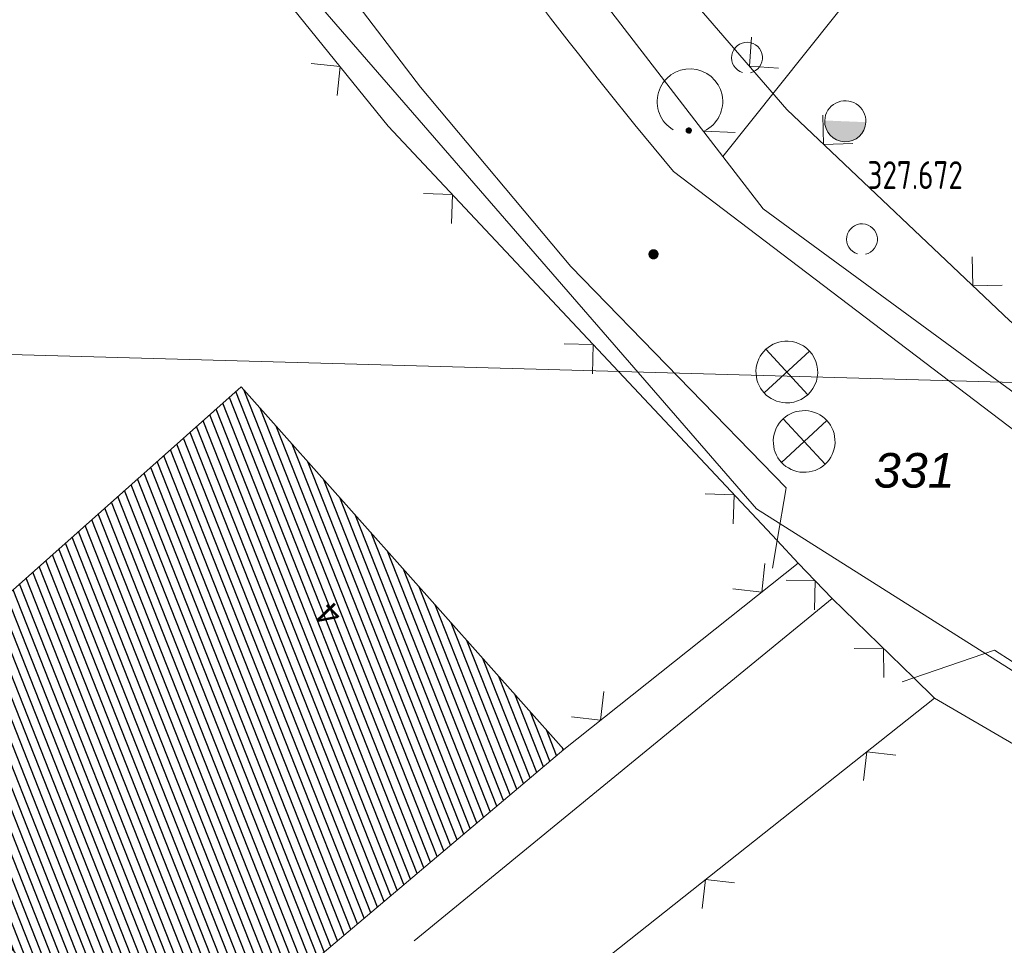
# Model space of a CAD drawing. Header units: metres. Extents: x 345144 to 348639, y 5629211 to 5635235.
# Tile 762 of 1056: x 346642 to 346666, y 5630708 to 5630731. Entities that reach past the tile are written whole.
import ezdxf
from ezdxf.enums import TextEntityAlignment as Align

# ---------------------------------------------------------------- set-up
doc = ezdxf.new("R2010")
doc.units = ezdxf.units.M
doc.header["$MEASUREMENT"] = 0
for name, color, linetype in [('028 Geländeform', 7, 'Continuous'), ('065-066 Ver_Entsorgung', 7, 'Continuous'), ('065-066 Ver_Entsorgung Ausg.', 7, 'Continuous'), ('081-083 Topographie', 7, 'Continuous'), ('AX Flurstück', 7, 'Continuous'), ('AX Gebäude', 7, 'Continuous'), ('Blatt', 7, 'Continuous'), ('Definitionslinie', 7, 'Continuous'), ('Präsentationsobjekt -Text (punktförmig)', 7, 'Continuous')]:
    doc.layers.add(name, color=color, linetype=linetype)
doc.styles.add('ARIAL', font='arial.ttf', dxfattribs={"height": 1})
doc.styles.add('ARIALIT', font='ariali.ttf', dxfattribs={"height": 1})
doc.styles.add('DIN-6776-IT', font='txt', dxfattribs={"height": 1})

# ---------------------------------------------------------------- blocks, each defined once
blk = doc.blocks.new('alk_3452_nrw')
at = {"true_color": 0x00b2b2}
h = blk.add_hatch(color=134, dxfattribs=at)
edge = h.paths.add_edge_path(flags=0)
edge.add_line((-1, 0), (1, 0))
edge.add_arc((0, 0), 1, 180, 360, ccw=False)
at = {"color": 134, "lineweight": 5, "true_color": 0x00b2b2}
for start, end in [(0, 180), (180, 0)]:
    blk.add_arc((0, 0), 1, start, end, dxfattribs=at)
blk = doc.blocks.new('alk_3504_nrw')
at = {"color": 134, "lineweight": 5, "true_color": 0x00b2b2, "flags": 128}
for points in [[(-0.729333, -0.684), (-0.707333, -0.707333), (0.707333, 0.707333)], [(-0.707333, 0.707333), (0.707333, -0.707333)]]:
    blk.add_lwpolyline(points, dxfattribs=at)
at = {"color": 134, "lineweight": 5, "true_color": 0x00b2b2}
for start, end in [(90, -90), (-90, 90)]:
    blk.add_arc((0, 0), 1, start, end, dxfattribs=at)
blk = doc.blocks.new('alk_043x_nrw')
h = blk.add_hatch(color=7)
edge = h.paths.add_edge_path(flags=0)
edge.add_arc((0, 0), 1, 180, 360, ccw=False)
edge.add_arc((0, 0), 1, 0, 180, ccw=False)
blk = doc.blocks.new('alk_7100_nrwx2')
at = {"true_color": 0x2e2e2e}
h = blk.add_hatch(color=250, dxfattribs=at)
edge = h.paths.add_edge_path(flags=0)
edge.add_arc((0.024073, -0.597267), 0.057254, 180, 360, ccw=False)
edge.add_arc((0.024073, -0.597267), 0.057255, 0, 180, ccw=False)
at = {"color": 250, "lineweight": 5, "true_color": 0x2e2e2e, "flags": 128}
blk.add_lwpolyline([(0.349382, -0.597267), (1, -0.597267)], dxfattribs=at)
at = {"color": 250, "lineweight": 5, "true_color": 0x2e2e2e}
for centre, radius, start, end in [((0.024073, 0.012362), 0.690995, -61.9148169, -118.0851831), ((0.024073, -0.597267), 0.057255, 0, 180), ((0.024073, -0.597267), 0.057254, 180, 0)]:
    blk.add_arc(centre, radius, start, end, dxfattribs=at)

msp = doc.modelspace()

# ---------------------------------------------------------------- hatches: boundary and pattern name
at = {"layer": 'AX Gebäude', "true_color": 0x4f4f4f}
h = msp.add_hatch(dxfattribs=at)
h.set_pattern_fill('_USER', color=251, scale=0.2, angle=111.5294118, style=0, pattern_type=0)
h.set_pattern_definition([(111.5294117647, (0, 0), (-0.186045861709, -0.07339575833), [])])
h.paths.add_polyline_path([(346637.863, 5630712.93), (346647.757, 5630721.732), (346655.593, 5630712.924), (346645.481, 5630704.367)], flags=0)

# ---------------------------------------------------------------- linework, layer by layer
at = {"layer": '081-083 Topographie', "color": 7, "linetype": 'Continuous', "lineweight": 5, "flags": 128}
for points in [[(346668.08, 5630722.009), (346666.423, 5630723.335), (346666.423, 5630723.335), (346661.006, 5630728.475), (346661.006, 5630728.475), (346655.922, 5630734.358), (346655.922, 5630734.358), (346647.374, 5630745.914), (346647.374, 5630745.914), (346647.369, 5630745.922), (346647.369, 5630745.922), (346645.196, 5630748.859), (346645.196, 5630748.859), (346646.844, 5630750.06), (346646.844, 5630750.06), (346648.544, 5630752.409), (346648.544, 5630752.409), (346649.345, 5630755.059)], [(346639.563, 5630742.635), (346643.203, 5630738.128), (346643.203, 5630738.128), (346644.98, 5630735.928), (346644.98, 5630735.928), (346651.33, 5630728.068), (346651.33, 5630728.068), (346660.775, 5630717.997), (346660.775, 5630717.997), (346661.288, 5630717.45)], [(346655.593, 5630712.924), (346661.288, 5630717.45)], [(346661.288, 5630717.45), (346662.108, 5630716.593), (346662.108, 5630716.593), (346664.092, 5630714.664), (346664.092, 5630714.664), (346664.598, 5630714.172)], [(346651.958, 5630708.274), (346662.108, 5630716.593)], [(346656.421, 5630701.842), (346653.471, 5630705.349), (346653.471, 5630705.349), (346664.598, 5630714.172)], [(346664.598, 5630714.172), (346669.461, 5630711.332), (346669.461, 5630711.332), (346676.222, 5630707.313), (346676.222, 5630707.313), (346678.581, 5630705.395)]]:
    msp.add_lwpolyline(points, dxfattribs=at)
at = {"layer": 'AX Flurstück', "color": 8, "linetype": 'Continuous', "lineweight": 13, "true_color": 0x808080, "flags": 128}
for points in [[(346648.75, 5630784.502), (346667.256, 5630749.021), (346672.994, 5630744.306), (346659.454, 5630727.331), (346646.797, 5630743.775), (346642.848, 5630751.182), (346644.815, 5630753.024), (346644.301, 5630758.343), (346642.75, 5630765.958), (346646.791, 5630778.975), (346648.75, 5630784.502)], [(346645.491, 5630780.546), (346640.608, 5630766.542), (346642.276, 5630758.306), (346642.616, 5630754.067), (346642.848, 5630751.182), (346646.797, 5630743.775), (346659.454, 5630727.331), (346660.436, 5630726.058)], [(346660.436, 5630726.058), (346680.066, 5630711.661), (346685.898, 5630708.837), (346694.249, 5630700.49), (346697.277, 5630691.714), (346697.773, 5630683.488), (346697.992, 5630668.144), (346692.507, 5630668.842), (346692.728, 5630684.2), (346691.532, 5630690.402), (346688.49, 5630698.328), (346682.41, 5630704.797), (346679.337, 5630706.709), (346660.269, 5630718.766), (346639.25, 5630743.002), (346638.331, 5630746.388), (346633.919, 5630762.656), (346636.017, 5630776.827)], [(346628.992, 5630736.834), (346638.331, 5630746.388), (346639.25, 5630743.002), (346660.269, 5630718.766), (346679.337, 5630706.709), (346677.999, 5630704.25), (346674.347, 5630701.93), (346670.11, 5630701.885), (346663.689, 5630703.414), (346658.459, 5630702.752), (346647.688, 5630698.16), (346639.274, 5630691.442), (346636.212, 5630691.033), (346631.479, 5630696.423), (346628.233, 5630700.661), (346617.557, 5630709.658), (346607.933, 5630717.356), (346608.249, 5630718.536), (346610.488, 5630720.926), (346616.211, 5630725.983), (346617.997, 5630730.049), (346622.666, 5630730.881), (346623.728, 5630734.492), (346628.992, 5630736.834)], [(346681.265, 5630712.687), (346680.066, 5630711.661), (346660.436, 5630726.058), (346659.454, 5630727.331), (346672.994, 5630744.306), (346680.798, 5630737.887), (346686.225, 5630736.833), (346691.13, 5630732.726), (346697.861, 5630726.742), (346681.265, 5630712.687)]]:
    msp.add_lwpolyline(points, dxfattribs=at)
at = {"layer": 'AX Gebäude', "color": 7, "linetype": 'Continuous', "lineweight": 5, "flags": 128}
msp.add_lwpolyline([(346637.863, 5630712.93), (346647.757, 5630721.732), (346655.593, 5630712.924), (346645.481, 5630704.367), (346637.863, 5630712.93)], dxfattribs=at)
at = {"layer": 'Blatt', "color": 205, "linetype": 'Continuous', "lineweight": 5, "true_color": 0x873099, "flags": 128}
for points in [[(346368.159, 5630730.238), (346375.196, 5630980.116), (346874.95, 5630966.044), (346867.913, 5630716.165), (346368.159, 5630730.238)], [(346372.763, 5630598.288), (346364.639, 5630605.274), (346368.159, 5630730.238), (346867.913, 5630716.165), (346860.876, 5630466.287), (346477.796, 5630477.074), (346482.058, 5630492.227), (346438.987, 5630518.362), (346453.376, 5630569.537), (346432.634, 5630577.244), (346397.53, 5630586.989), (346372.763, 5630598.288)]]:
    msp.add_lwpolyline(points, dxfattribs=at)
at = {"layer": 'Definitionslinie', "color": 7, "linetype": 'Continuous', "lineweight": 5, "flags": 128}
for points in [[(346639.563, 5630742.635), (346643.203, 5630738.128), (346643.203, 5630738.128), (346644.98, 5630735.928), (346644.98, 5630735.928), (346651.33, 5630728.068)], [(346655.922, 5630734.358), (346661.006, 5630728.475)], [(346660.15, 5630730.23), (346660.099, 5630729.525), (346660.804, 5630729.474)], [(346660.15, 5630730.23), (346660.099, 5630729.525), (346660.804, 5630729.474)], [(346650.085, 5630728.814), (346650.159, 5630729.517), (346649.456, 5630729.592)], [(346650.085, 5630728.814), (346650.159, 5630729.517), (346649.456, 5630729.592)], [(346661.006, 5630728.475), (346666.423, 5630723.335)], [(346661.882, 5630728.333), (346661.901, 5630727.626), (346662.608, 5630727.644)], [(346661.882, 5630728.333), (346661.901, 5630727.626), (346662.608, 5630727.644)], [(346651.33, 5630728.068), (346660.775, 5630717.997), (346660.775, 5630717.997), (346661.288, 5630717.45)], [(346652.866, 5630725.699), (346652.889, 5630726.406), (346652.182, 5630726.429)], [(346652.866, 5630725.699), (346652.889, 5630726.406), (346652.182, 5630726.429)], [(346665.509, 5630724.891), (346665.528, 5630724.184), (346666.235, 5630724.203)], [(346665.509, 5630724.891), (346665.528, 5630724.184), (346666.235, 5630724.203)], [(346656.286, 5630722.052), (346656.309, 5630722.759), (346655.602, 5630722.782)], [(346656.286, 5630722.052), (346656.309, 5630722.759), (346655.602, 5630722.782)], [(346659.707, 5630718.405), (346659.729, 5630719.112), (346659.023, 5630719.135)], [(346659.707, 5630718.405), (346659.729, 5630719.112), (346659.023, 5630719.135)], [(346655.593, 5630712.924), (346661.288, 5630717.45)], [(346659.695, 5630716.823), (346660.398, 5630716.742), (346660.478, 5630717.445)], [(346659.695, 5630716.823), (346660.398, 5630716.742), (346660.478, 5630717.445)], [(346661.288, 5630717.45), (346662.108, 5630716.593)], [(346661.682, 5630716.315), (346661.698, 5630717.022), (346660.991, 5630717.037)], [(346661.682, 5630716.315), (346661.698, 5630717.022), (346660.991, 5630717.037)], [(346651.958, 5630708.274), (346662.108, 5630716.593)], [(346662.108, 5630716.593), (346664.092, 5630714.664), (346664.092, 5630714.664), (346664.598, 5630714.172)], [(346663.363, 5630714.675), (346663.353, 5630715.383), (346662.646, 5630715.373)], [(346663.363, 5630714.675), (346663.353, 5630715.383), (346662.646, 5630715.373)], [(346655.781, 5630713.712), (346656.483, 5630713.632), (346656.564, 5630714.334)], [(346655.781, 5630713.712), (346656.483, 5630713.632), (346656.564, 5630714.334)], [(346653.471, 5630705.349), (346664.598, 5630714.172)], [(346664.598, 5630714.172), (346669.461, 5630711.332)], [(346663.655, 5630712.786), (346662.952, 5630712.867), (346662.871, 5630712.165)], [(346663.655, 5630712.786), (346662.952, 5630712.867), (346662.871, 5630712.165)], [(346659.737, 5630709.679), (346659.035, 5630709.761), (346658.953, 5630709.058)], [(346659.737, 5630709.679), (346659.035, 5630709.761), (346658.953, 5630709.058)]]:
    msp.add_lwpolyline(points, dxfattribs=at)
at = {"layer": 'Definitionslinie', "color": 219, "linetype": 'Continuous', "lineweight": 5, "true_color": 0x5c3d57, "flags": 128}
for points in [[(346644.938, 5630735.918), (346644.98, 5630735.928), (346644.98, 5630735.928), (346646.547, 5630736.315), (346652.113, 5630729.014), (346655.763, 5630724.654), (346660.996, 5630719.282), (346660.775, 5630717.997), (346660.775, 5630717.997), (346660.661, 5630717.331)], [(346658.256, 5630726.965), (346669.621, 5630718.321), (346671.387, 5630718.928)], [(346663.812, 5630714.569), (346664.092, 5630714.664), (346664.092, 5630714.664), (346666.056, 5630715.335), (346679.356, 5630706.796)]]:
    msp.add_lwpolyline(points, dxfattribs=at)
at = {"layer": 'Definitionslinie', "color": 219, "linetype": 'Continuous', "lineweight": 5, "true_color": 0x5c3d57}
msp.add_arc((346748.065, 5630801.963), 117.005108, -151.6470082, -140.13530514, dxfattribs=at)
at = {"layer": 'Definitionslinie', "color": 7, "linetype": 'Continuous', "lineweight": 5}
for centre, radius, start, end in [((346660.042, 5630729.73), 0.375111, -77.3717781, -107.3722485), ((346662.835, 5630725.321), 0.374156, -77.3382942, -107.4179708)]:
    msp.add_arc(centre, radius, start, end, dxfattribs=at)

# ---------------------------------------------------------------- block references
at = {"layer": '028 Geländeform', "xscale": 0.125, "yscale": 0.125, "rotation": -2.326094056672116}
msp.add_blockref('alk_043x_nrw', (346657.771, 5630724.954), dxfattribs=at)
at = {"layer": '065-066 Ver_Entsorgung'}
for name, p, xscale, yscale, rotation in [('alk_3452_nrw', (346662.429, 5630728.185), 0.5, 0.5, -2.326094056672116), ('alk_3504_nrw', (346661.009, 5630722.094), 0.75, 0.75, -2.326094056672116), ('alk_3504_nrw', (346661.43, 5630720.406), 0.75, 0.75, -2.326667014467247)]:
    msp.add_blockref(name, p, dxfattribs=dict(at, xscale=xscale, yscale=yscale, rotation=rotation))
at = {"layer": '081-083 Topographie', "xscale": 1.15275, "yscale": 1.15275, "rotation": -2.326094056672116}
msp.add_blockref('alk_7100_nrwx2', (346658.627, 5630728.652), dxfattribs=at)

# ---------------------------------------------------------------- texts
at = {"layer": '065-066 Ver_Entsorgung Ausg.', "color": 134, "true_color": 0x00b2b2, "style": 'DIN-6776-IT', "width": 0.8}
msp.add_text('327.672', height=0.6762, dxfattribs=at).set_placement((346662.968, 5630726.541))
at = {"layer": 'Präsentationsobjekt -Text (punktförmig)', "color": 8, "true_color": 0x808080, "style": 'ARIALIT'}
msp.add_text('331', height=0.8421, dxfattribs=at).set_placement((346664.103, 5630719.705), align=Align.MIDDLE_CENTER)
at = {"layer": 'Präsentationsobjekt -Text (punktförmig)', "color": 7, "style": 'ARIAL'}
msp.add_text('4', height=0.58947, rotation=134.0720618, dxfattribs=at).set_placement((346650.094, 5630716.399), align=Align.CENTER)

doc.saveas('drawing.dxf')
